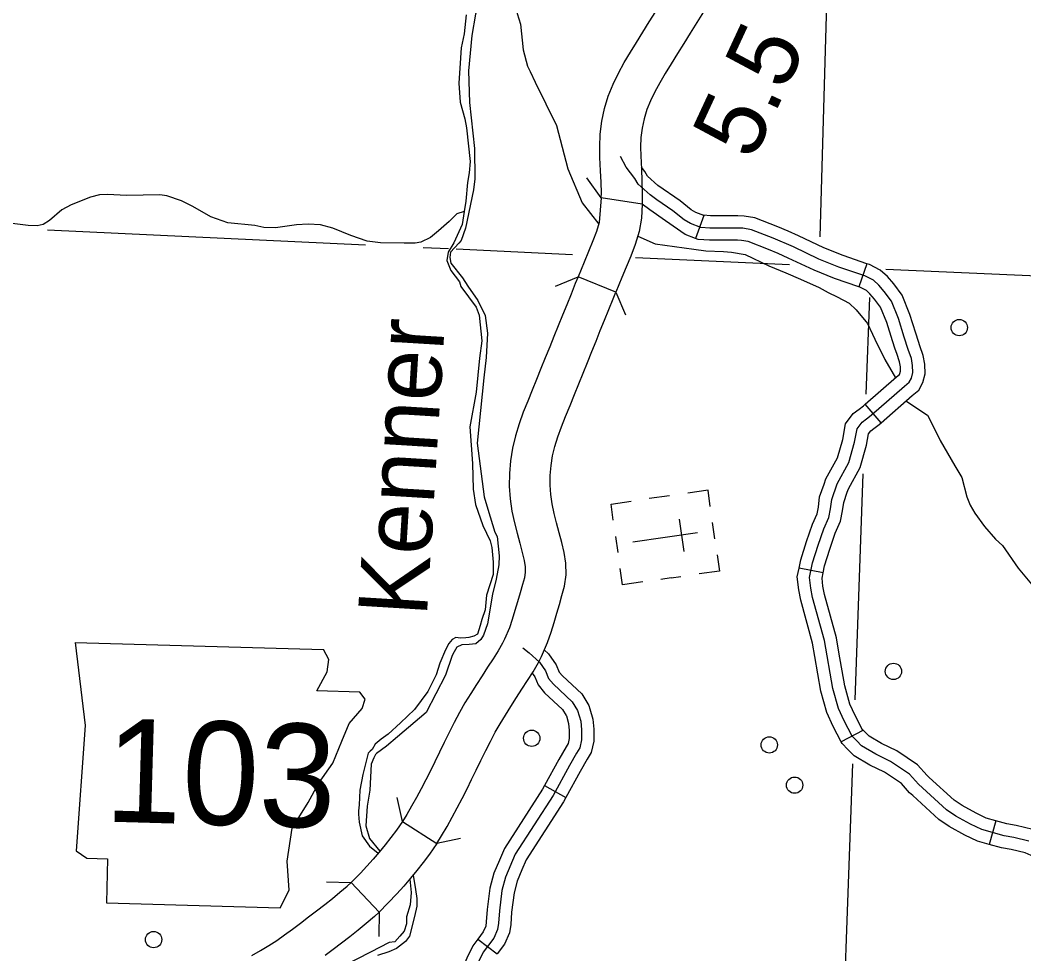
# Model space of a CAD drawing. Extents: x 653372 to 905732, y 627442 to 787275.
# Drawn here: x 891815 to 897938, y 666290 to 671988 of the extents above; entities that cross this region are included whole.
import ezdxf

# ---------------------------------------------------------------- set-up
doc = ezdxf.new("R2010")
doc.units = 0
for name, color, linetype in [('Level 11', 7, 'Continuous'), ('Level 21', 7, 'Continuous'), ('Level 35', 7, 'Continuous'), ('Level 37', 7, 'Continuous'), ('Level 4', 7, 'Continuous'), ('Level 45', 7, 'Continuous'), ('Level 48', 7, 'Continuous'), ('Level 5', 7, 'Continuous'), ('Level 56', 7, 'Continuous'), ('Level 57', 7, 'Continuous')]:
    doc.layers.add(name, color=color, linetype=linetype)

msp = doc.modelspace()

# ---------------------------------------------------------------- linework, layer by layer
at = {"layer": 'Level 11'}
for points in [[(895609.1, 670864.2), (895358.7, 670903.9), (895360.2, 670932.1), (895358.6, 671000), (895356, 671068.7), (895352, 671150.5), (895350.7, 671214.3), (895353.7, 671292.1), (895363.6, 671371), (895380.1, 671448), (895402.4, 671523.4), (895431.4, 671596.2), (895464.5, 671664.6), (895500.4, 671729.5), (895537.8, 671791.5), (895575.1, 671852.2), (895612.9, 671913.7), (895651.6, 671976.7), (895691.6, 672041), (895732, 672105.4), (895772.3, 672170.1), (895812.7, 672235.3), (895853.1, 672300.8), (895893.2, 672365.8)], [(896105.2, 672235.3), (896064.9, 672170), (896024.4, 672104.4), (895983.8, 672038.8), (895943.1, 671973.5), (895902.7, 671909.1), (895863.3, 671845.8), (895825, 671783.4), (895787.1, 671721.8), (895750.4, 671662.1), (895716, 671605), (895685.6, 671549.9), (895659.3, 671495.8), (895637.9, 671442), (895621.5, 671386.5), (895609.3, 671329.4), (895602.1, 671271.8), (895599.7, 671211.9), (895600.8, 671159.1), (895604.7, 671079.4), (895607.4, 671007.6), (895609.2, 670935), (895609.1, 670864.2)], [(895358.7, 670903.9), (895347.2, 670753.8), (895331.2, 670699.1), (895308.6, 670640.5), (895281.8, 670576.9), (895254.7, 670510.9), (895218.6, 670422.3)], [(895609.1, 670864.2), (895604.3, 670779.5), (895590.1, 670697.5), (895567.2, 670619.2), (895539.4, 670547.3), (895511.7, 670481.3), (895485.1, 670416.7), (895449, 670328.1)], [(895449, 670328.1), (895218.6, 670422.3), (895201.5, 670380.6), (895175.2, 670315.8), (895149.1, 670251.5), (895123.1, 670187.1), (895097.2, 670122.6), (895071.4, 670058.2), (895045.3, 669993.6), (895018.4, 669928.2), (894991.7, 669861.9), (894965.2, 669796), (894938.5, 669730), (894911.5, 669663.7), (894884.3, 669596), (894858.2, 669525.3), (894835.8, 669451.6), (894818.4, 669376.2), (894806.3, 669299.6), (894799.6, 669222.2), (894798.6, 669144), (894804, 669066.6), (894814.7, 668991.2), (894830.1, 668920.9), (894846.6, 668856.9), (894862.4, 668797), (894877.3, 668740.3), (894889.3, 668690.9), (894895.6, 668651.6), (894896.2, 668619), (894891.3, 668585.7), (894880, 668543.5), (894865.3, 668492.9), (894849.6, 668439.4), (894833.3, 668384.7), (894816.6, 668330.4), (894799.8, 668280.8), (894769.4, 668211.7), (894756.9, 668186.9), (894730.1, 668140.2), (894699.8, 668091.7), (894666.7, 668040.4), (894632.9, 667987.2), (894599, 667933.6), (894564.3, 667879.3), (894528.6, 667821.4), (894495.2, 667762.4), (894462.7, 667701.8), (894432.4, 667641.4), (894402.2, 667580.3), (894373.4, 667520.9), (894344.8, 667462.5), (894318.1, 667407.2), (894290.6, 667352.3), (894262.3, 667298.3), (894233, 667244.4), (894203.1, 667190.8), (894173.5, 667140.1), (894146.5, 667098), (894356, 666963.6)], [(894356, 666963.6), (894386, 667010.3), (894419.2, 667067.4), (894451.1, 667124.2), (894481.9, 667181.2), (894512.1, 667238.7), (894541.4, 667297.3), (894568.7, 667353.7), (894597.1, 667411.9), (894625.8, 667470.8), (894655.2, 667530.5), (894683.7, 667587.2), (894713.2, 667642.4), (894742.8, 667694.7), (894775.1, 667746.9), (894809, 667800.1), (894843.1, 667853.8), (894876.3, 667906.1), (894909.9, 667958.3), (894943.7, 668012.2), (894976.1, 668068.9), (894994.6, 668105.5), (895031.9, 668190.5), (895053.5, 668253.7), (895071.6, 668312.7), (895088.3, 668369), (895104.2, 668423.1), (895119.7, 668476.4), (895135.5, 668535.1), (895145.5, 668603), (895144.2, 668673.8), (895133.4, 668740.2), (895118.6, 668801.3), (895103.1, 668860.4), (895087.4, 668919.6), (895072.3, 668978.5), (895059.8, 669035.5), (895051.7, 669092.7), (895047.7, 669151), (895048.4, 669209.9), (895053.5, 669269.4), (895062.9, 669328.7), (895076.4, 669387.3), (895094.3, 669446), (895116.6, 669506.4), (895142.3, 669570.3), (895169.1, 669636.4), (895196.1, 669702.9), (895222.7, 669769.1), (895249, 669834.4), (895275.7, 669899.6), (895302.3, 669965.2), (895328.2, 670029.9), (895354, 670094.1), (895379.9, 670158.1), (895405.8, 670222.1), (895432, 670286.6), (895449, 670328.1)], [(894146.5, 667098), (894110.3, 667045.3), (894076.8, 667000.5), (894041.1, 666955.8), (894004.6, 666911.1), (893967.6, 666867.6), (893929.7, 666825), (893890.6, 666783.3), (893833.9, 666727)], [(894356, 666963.6), (894312.3, 666899.7), (894273.7, 666848.2), (894234.8, 666799.5), (894195.9, 666751.8), (894155.5, 666704.2), (894113.5, 666657), (894004.7, 666546)], [(893624, 666553.8), (893673.1, 666591.4), (893720.5, 666628.7), (893766.1, 666666.1), (893809.3, 666703.8), (893833.9, 666727), (894004.7, 666546)], [(893229.2, 666281.2), (893281.6, 666312), (893332.8, 666342.4), (893381, 666373.1), (893428.3, 666406.1), (893476.3, 666441.2), (893524.9, 666478.1), (893574.4, 666515.8), (893624, 666553.8)], [(894004.7, 666546), (893976.7, 666519.5), (893926.9, 666476), (893876.4, 666434.6), (893825.7, 666394.8), (893775.4, 666356.2)], [(893775.4, 666356.2), (893725.5, 666318), (893675.5, 666279.9)]]:
    msp.add_lwpolyline(points, dxfattribs=at)
at = {"layer": 'Level 21'}
for p, q in [((892151.3, 668191), (892212.6, 667683.7)), ((893698.7, 668087.5), (893665.5, 668146.7)), ((893688.1, 668011.9), (893698.7, 668087.5)), ((893625.8, 667895.8), (893688.1, 668011.9)), ((893886.8, 667888.3), (893625.8, 667895.8)), ((893919.2, 667845.2), (893886.8, 667888.3)), ((893900.7, 667786.7), (893919.2, 667845.2)), ((893822.3, 667696.3), (893900.7, 667786.7)), ((892212.6, 667683.7), (892156.8, 666918.5)), ((893777, 667588.1), (893822.3, 667696.3)), ((893722.6, 667454.8), (893777, 667588.1)), ((893634.8, 667331), (893722.6, 667454.8)), ((893572.5, 667214.8), (893634.8, 667331)), ((893475.3, 667057.5), (893572.5, 667214.8)), ((893444.2, 666856.2), (893475.3, 667057.5)), ((892156.8, 666918.5), (892223, 666874.5)), ((892223, 666874.5), (892349.3, 666870.8)), ((892349.3, 666870.8), (892341.5, 666601.4)), ((893456, 666678.9), (893444.2, 666856.2)), ((893402.3, 666570.9), (893456, 666678.9)), ((892341.5, 666601.4), (893402.3, 666570.9))]:
    msp.add_line(p, q, dxfattribs=at)
msp.add_lwpolyline([(892151.3, 668191), (893665.5, 668146.7)], dxfattribs=at)
at = {"layer": 'Level 35'}
for points in [[(894793.9, 672398.8), (894831.4, 672287.8), (894853.2, 672199.9), (894853.6, 672153.1), (894841.5, 672056.7), (894846.1, 672028.7), (894867.3, 671963.7), (894884.3, 671806.2), (894909.3, 671706.8), (894925.9, 671673.7), (894956.5, 671610.3), (895086, 671345.8), (895155.1, 671080.7), (895244.3, 670872.2), (895344.3, 670743.7)], [(894643.5, 672195.4), (894627.2, 672143), (894614.7, 672093.4), (894591.9, 672023.9), (894570.6, 671894), (894550.8, 671678.8), (894556.8, 671485.2), (894586.8, 671204.7), (894589.3, 671019.7), (894581.5, 670951.7), (894531.9, 670717.9), (894504.5, 670642.7), (894490.4, 670627.5), (894440.2, 670572.5), (894437, 670538.7), (894442.5, 670504.9), (894512.5, 670416.4), (894545.1, 670363.6), (894606.8, 670276.2), (894650.7, 670185.4), (894666.4, 670077.9), (894658.3, 669928.4)], [(894535.3, 672019.4), (894524.2, 671905.1), (894506.2, 671818), (894496.8, 671694), (894490.2, 671602.6), (894498.6, 671487.5), (894527.8, 671385.9), (894536.9, 671329.9), (894560.8, 671125.9), (894553.3, 671055.7), (894543.9, 670997.6), (894534.7, 670883), (894523.2, 670821), (894512.3, 670740.7), (894460.1, 670628.9), (894426.6, 670572.9), (894417.3, 670520.6), (894442.8, 670459.5), (894495.3, 670390.6), (894504.2, 670362.9), (894597.8, 670235.6), (894615.5, 670187.1), (894631.3, 670030.2), (894617.1, 669925.8)], [(894523.2, 670821), (894478, 670806.7), (894431.9, 670759.4), (894368, 670702.8), (894318.2, 670661.4), (894259, 670633.9), (894225.7, 670627), (894157, 670626.8), (894012.5, 670629.7), (893932.9, 670639.6), (893832.6, 670673.8), (893722.5, 670718), (893648, 670737.9), (893571.3, 670743.8), (893501.4, 670738.8), (893372.6, 670719.5), (893301.9, 670723.4), (893246.2, 670734.1), (893081.9, 670751.1), (892977.7, 670788.3), (892867.8, 670851.4), (892799.4, 670885.2), (892711.1, 670915.2), (892667.3, 670921.7), (892464.8, 670917.3), (892347.3, 670924.8), (892299.4, 670922.4), (892244.4, 670907.2), (892126.2, 670860.9), (892070, 670830.8), (891994.4, 670765.1), (891956.3, 670741.7), (891919.3, 670733.2), (891864.5, 670734.9), (891717.2, 670753.7)], [(895581.9, 670669.6), (895688.9, 670622.4), (895923.6, 670589.4), (895997.1, 670580), (896105.5, 670576.6), (896155, 670571.5), (896236.9, 670557.9), (896382.6, 670488.3), (896486.2, 670446), (896574.8, 670407.9), (896689.3, 670355.9), (896744.6, 670326.3), (896798.1, 670300.4), (896870.8, 670259.9), (896913.6, 670220.4), (896983, 670136), (897028.9, 670041.1), (897089.1, 669916.8), (897153.5, 669805.3)], [(894658.3, 669928.4), (894643.6, 669805.3), (894603.2, 669407.3), (894646.3, 669078.9), (894667.8, 669004.5), (894710.2, 668864.5), (894725.5, 668836.5), (894737.1, 668718.7), (894734.6, 668665.2), (894718.5, 668577), (894696.4, 668486.2), (894665.4, 668303.9), (894641.5, 668234.6), (894624.7, 668208.7), (894594.7, 668181.3), (894554.7, 668177.6), (894508.9, 668176), (894479.3, 668162.2), (894462, 668133.5)], [(894617.1, 669925.8), (894596.1, 669716.9), (894557.4, 669507.2), (894574.3, 669283.5), (894579.5, 669125.6), (894592.4, 669033.4), (894636.6, 668903.3), (894682.6, 668811), (894691.9, 668770.6), (894701, 668680.7), (894699.8, 668605.8)], [(897216.9, 669664.7), (897349.1, 669578.3), (897405.6, 669466.2), (897426, 669423.1), (897516.8, 669268.5), (897558.8, 669196.3), (897589.2, 669078.4), (897610.5, 669027.4), (897637.9, 668979.2)], [(897637.9, 668979.2), (897697.7, 668897.8), (897763.5, 668821.3), (897805.9, 668782.9), (897902.9, 668644.3), (898035.5, 668484.3)], [(894699.8, 668605.8), (894660.2, 668479.4), (894650.8, 668390.1), (894631.1, 668331.2), (894622.2, 668293.5), (894605.7, 668240.3), (894583.1, 668229.3), (894551.3, 668220.8), (894533.7, 668219.1), (894501.3, 668217.1), (894472.2, 668219.9), (894451.4, 668207.8), (894430.4, 668185.1), (894409.7, 668144.8), (894375.3, 668064.9), (894351.9, 667993.6), (894302.2, 667891.1), (894219.7, 667782.5), (894135.5, 667700.6), (894059.7, 667631.4), (894018.4, 667599.8), (893981.3, 667569.2), (893962.8, 667538.2), (893949.6, 667526.9), (893938.8, 667515.4), (893932.2, 667491), (893905.7, 667384.1), (893886.6, 667288.6), (893882.9, 667200.9), (893879.8, 667163.9), (893880.1, 667142.4), (893882.2, 667095), (893901.6, 667011.7), (893946.5, 666946.8), (893999.4, 666904.9)], [(894462, 668133.5), (894449.6, 668111.9), (894410.3, 667992), (894291.6, 667763.8), (894116.6, 667614.5), (894050.6, 667557.8), (893989.1, 667513.9), (893983, 667507.1), (893971.9, 667487.5), (893955.8, 667448.8), (893947.5, 667290.4), (893933, 667192.4), (893922.9, 667071.9), (893945.9, 666993.6), (894010.1, 666917.7)], [(894192, 666747.1), (894201.3, 666665.6), (894194, 666588.8), (894172.9, 666516.3), (894172.5, 666474.1), (894157.3, 666429.1), (894131.3, 666398.2), (894101, 666364.9), (894065.2, 666360.1), (893952.4, 666301.6), (893869.2, 666257.8), (893785.7, 666217.4), (893764.2, 666218.7), (893696, 666197.6), (893624.5, 666160.9), (893558.7, 666113.7), (893502.5, 666069.3), (893388.2, 665968.5), (893330.6, 665860.1), (893290.1, 665820.2), (893269.4, 665789.8), (893269.6, 665774.6), (893281.9, 665764.4)], [(894212, 666771.5), (894225.8, 666682.8), (894235.2, 666628.2), (894235.8, 666582.4), (894220.5, 666517.7), (894189.4, 666398.9), (894164.9, 666365.2), (894111.9, 666324.1), (894065, 666302.6), (893995.7, 666281.3)]]:
    msp.add_lwpolyline(points, dxfattribs=at)
at = {"layer": 'Level 37'}
for points in [[(895358.7, 670903.9), (895270.9, 671024.7)], [(895604.5, 670864.9), (895604.5, 670864.9)], [(895080.9, 670364.4), (895218.6, 670422.3)], [(895449, 670328.1), (895506.9, 670190.4)], [(894146.5, 667098), (894114.6, 667243.9)], [(894501.9, 666995.4), (894356, 666963.6)], [(893683.8, 666729.4), (893833.2, 666726.3)], [(894005.5, 666546.7), (894002.4, 666397.3)]]:
    msp.add_lwpolyline(points, dxfattribs=at)
at = {"layer": 'Level 4'}
for points in [[(891982.3, 670707.8), (893922, 670617.3)], [(894274.4, 670600.8), (894427.3, 670593.7)], [(894474.3, 670591.5), (895184.4, 670558.3)], [(895568, 670540.4), (896507.3, 670496.5)], [(897094.7, 670469.3), (901944.9, 670254.7), (902237.7, 670241.8), (905732, 670157.8)]]:
    msp.add_lwpolyline(points, dxfattribs=at)
at = {"layer": 'Level 45'}
for p, q in [((895986.1, 670796), (895934.1, 670656)), ((896979, 670501.4), (896930.5, 670360.1)), ((897067.7, 669531.7), (896969.3, 669644.1)), ((896712.6, 668615), (896566.2, 668644.8)), ((896956, 667654), (896823.8, 667584.6)), ((895013.6, 667317.2), (895144.3, 667245)), ((897766.2, 667102.2), (897725.4, 666958.6)), ((894606.3, 666380.2), (894725.5, 666290.2))]:
    msp.add_line(p, q, dxfattribs=at)
for points in [[(897293.6, 667326.9), (897239.5, 667386.4), (897124, 667464.4), (897034.1, 667508.4), (896947.8, 667559), (896918, 667589.7), (896890.6, 667618), (896841.3, 667711.7), (896805.8, 667788.2), (896772.4, 667910.1), (896720.6, 668203.2), (896649.1, 668465.9), (896637.9, 668522.9), (896630.6, 668587), (896648.9, 668676.6), (896682, 668784), (896717.5, 668884.8), (896747.5, 668953.1), (896758.1, 669005.1), (896765, 669062.3), (896798.5, 669159.3), (896870, 669287.8), (896904.9, 669412.1), (896920.3, 669493.9), (896950.2, 669534.8), (896978.2, 669554.9), (897006.2, 669577.1), (897208.3, 669754.1), (897237.7, 669778), (897251.5, 669803.7), (897260.3, 669837.4), (897258.9, 669880.6), (897251, 669922.6), (897232.3, 669977.8), (897207.1, 670054.3), (897171.7, 670167.6), (897129, 670273.2), (897085.1, 670331.9), (897052.3, 670370.7), (897019.2, 670400.4), (896966.4, 670426.7), (896808.8, 670480.9), (896687.5, 670530.2), (896531.2, 670604), (896407.8, 670658.4), (896276, 670708.7), (896222.6, 670718.1), (896192.2, 670719.2), (896067.7, 670719.2), (896022.4, 670719), (895966.7, 670723.5), (895904, 670746.8), (895866.4, 670769.3), (895796.8, 670824.3), (895698.5, 670891.4), (895657.8, 670921.2), (895585.4, 670987.9), (895563.5, 671020.9), (895512.4, 671090), (895476.4, 671154.8)], [(895986.1, 670796), (895936.5, 670814.4), (895908.9, 670830.9), (895841, 670884.5), (895705.3, 670979), (895642.6, 671036.7), (895624.7, 671063.8), (895604.3, 671091.4)], [(895934.1, 670656), (895871.5, 670679.2), (895752.5, 670764.1), (895655.3, 670830.4), (895609.3, 670864.2)], [(896499.4, 670699.6), (896436.2, 670727.5), (896295.9, 670781), (896230.4, 670792.6), (896193.5, 670793.8), (896067.6, 670793.9), (896025.2, 670793.7), (895983, 670797.1), (895986.1, 670796)], [(896439.2, 670562.9), (896379.4, 670589.3), (896256, 670636.4), (896214.8, 670643.7), (896190.9, 670644.5), (896067.8, 670644.5), (896019.5, 670644.4), (895950.4, 670649.9), (895934.1, 670656)], [(896979, 670501.4), (896835.1, 670550.8), (896717.6, 670598.6), (896562.2, 670672), (896499.4, 670699.6)], [(896930.5, 670360.1), (896782.6, 670410.9), (896657.5, 670461.8), (896500.2, 670536.1), (896439.2, 670562.9)], [(897294.7, 670027.1), (897278.2, 670077.1), (897242, 670192.7), (897194.6, 670310.2), (897143.5, 670378.5), (897106, 670422.9), (897061.6, 670462.7), (896995.4, 670495.8), (896979, 670501.4)], [(897152.9, 669980.4), (897136, 670031.4), (897101.3, 670142.4), (897063.4, 670236.3), (897026.6, 670285.4), (896998.5, 670318.6), (896976.8, 670338.1), (896937.5, 670357.7), (896930.5, 670360.1)], [(897067.7, 669531.7), (897256.5, 669697), (897296.4, 669729.6), (897321.5, 669776.3), (897335.3, 669829), (897333.4, 669888.7), (897323.4, 669941.5), (897303.2, 670001.4), (897294.7, 670027.1)], [(896969.3, 669644.1), (897160.1, 669811.1), (897178.9, 669826.5), (897181.5, 669831.2), (897185.3, 669845.8), (897184.4, 669872.4), (897178.6, 669903.6), (897161.5, 669954.2), (897152.9, 669980.4)], [(896718.4, 669156.2), (896730, 669189.8), (896800.5, 669316.4), (896832.1, 669429.1), (896850, 669524.3), (896896.9, 669588.5), (896933.2, 669614.5), (896958.4, 669634.5), (896969.3, 669644.1)], [(896859.6, 669107.4), (896866.9, 669128.7), (896939.5, 669259.1), (896977.7, 669395.1), (896990.6, 669463.5), (897003.4, 669481.1), (897023.1, 669495.3), (897054, 669519.7), (897067.7, 669531.7)], [(896566.2, 668644.8), (896576.4, 668695.1), (896611.1, 668807.4), (896648, 668912.3), (896675.9, 668975.9), (896684.4, 669017), (896691.8, 669079.1), (896718.4, 669156.2)], [(896712.6, 668615), (896721.3, 668658.1), (896752.9, 668760.6), (896787, 668857.3), (896819.1, 668930.4), (896831.9, 668993.1), (896838.2, 669045.5), (896859.6, 669107.4)], [(896662.2, 668104.5), (896647.7, 668186.8), (896576.3, 668448.9), (896564.1, 668511.5), (896555.1, 668590.3), (896566.2, 668644.8)], [(896809.3, 668130.4), (896793.6, 668219.5), (896721.9, 668483), (896711.8, 668534.3), (896706.2, 668583.7), (896712.6, 668615)], [(894882, 668158.6), (894920.1, 668128.3), (894982.2, 668071.1), (895019.5, 668017.5), (895038.6, 667971.2), (895068.7, 667935.3), (895182.4, 667828.8), (895215, 667776.2), (895234.5, 667709.5), (895238.8, 667657.6), (895239, 667596.4), (895228.6, 667546.8), (895209.5, 667516), (895166.7, 667440.2), (895065.8, 667257.2), (894835.1, 666898.9), (894775.5, 666757.9), (894754.3, 666677.7), (894739, 666553.5), (894733, 666478.2), (894727.9, 666439), (894705, 666387.1), (894640.3, 666301.3), (894607.2, 666234.1)], [(895012, 668145.1), (895038.8, 668120.5), (895085.5, 668053.5), (895103.3, 668010.3), (895123.1, 667986.7), (895240.7, 667876.5), (895283.8, 667806.9), (895290.2, 667784.9)], [(896823.8, 667584.6), (896774.4, 667678.6), (896735.4, 667762.4), (896699.4, 667893.7), (896662.2, 668104.5)], [(896956, 667654), (896908.3, 667744.9), (896876.1, 667814), (896845.3, 667926.5), (896809.3, 668130.4)], [(894938.5, 668003.2), (894953.6, 667981.5), (894974, 667932), (895014.4, 667883.8), (895124.2, 667781), (895146.1, 667745.6), (895146.9, 667743.1)], [(895290.2, 667784.9), (895308.2, 667723.2), (895313.5, 667660.8), (895313.7, 667588.8), (895299, 667518.6), (895273.8, 667477.9), (895231.9, 667403.8), (895144.3, 667245)], [(895146.9, 667743.1), (895160.7, 667695.8), (895164.1, 667654.3), (895164.3, 667604), (895158.2, 667574.9), (895145.2, 667554), (895101.5, 667476.6), (895013.6, 667317.2)], [(897360.4, 667367), (897346.5, 667379.7), (897288.7, 667443.3), (897161.5, 667529.2), (897069.4, 667574.2), (896994.3, 667618.3), (896971.6, 667641.6), (896951.7, 667662.2), (896956, 667654)], [(897259.5, 667256.8), (897240.6, 667274.1), (897190.2, 667329.5), (897086.5, 667399.6), (896998.7, 667442.6), (896901.3, 667499.7), (896864.3, 667537.7), (896829.4, 667573.8), (896823.8, 667584.6)], [(897766.2, 667102.2), (897707.5, 667118.9), (897645.6, 667148.3), (897560.5, 667195.1), (897512, 667228.1), (897360.4, 667367)], [(895013.6, 667317.2), (895001.6, 667295.5), (894768.8, 666933.9), (894738.1, 666861.3)], [(897968, 666977.5), (897875.4, 667001.1), (897816.6, 667010.3), (897681.1, 667048.7), (897611.5, 667081.8), (897521.5, 667131.3), (897465.6, 667169.4), (897293.6, 667326.9)], [(895144.3, 667245), (895129.9, 667218.9), (894901.3, 666863.9), (894875.7, 666803.3)], [(897725.4, 666958.6), (897654.7, 666978.6), (897577.5, 667015.3), (897482.4, 667067.6), (897419.1, 667110.7), (897259.5, 667256.8)], [(898266.2, 666895.5), (898225, 666921.3), (898164, 666960.3), (898045.9, 667026.1), (897991.6, 667048.5), (897890.4, 667074.4), (897832.6, 667083.4), (897766.2, 667102.2)], [(898186.8, 666769), (898145.1, 666795.1), (898087.4, 666832), (897980.8, 666891.4), (897944.4, 666906.4), (897860.3, 666927.9), (897800.6, 666937.2), (897725.4, 666958.6)], [(894738.1, 666861.3), (894704.7, 666782.1), (894680.8, 666691.9), (894664.7, 666561.1), (894658.7, 666485.9), (894655.2, 666459.2), (894640.2, 666425.1), (894606.3, 666380.2)], [(894875.7, 666803.3), (894846.4, 666733.7), (894827.8, 666663.5), (894813.3, 666546), (894807.3, 666470.4), (894800.6, 666418.7), (894769.9, 666349), (894725.5, 666290.2)], [(894606.3, 666380.2), (894576.4, 666340.6), (894539, 666264.6), (894510.2, 666193.2), (894486, 666125.1), (894476, 666057.7), (894473.1, 665997), (894479.5, 665927.3), (894488.6, 665829.1)]]:
    msp.add_lwpolyline(points, dxfattribs=at)
at = {"layer": 'Level 5'}
for points in [[(896761.3, 673086), (896692.2, 670665.5)], [(896994.8, 670294.7), (896973.5, 669705)], [(896955.9, 669220.1), (896906, 667841.5)], [(896891.8, 667449.6), (896808.4, 665143.9)]]:
    msp.add_lwpolyline(points, dxfattribs=at)
at = {"layer": 'Level 56'}
for centre in [(897543.1, 670111.8), (897141.8, 668014.1), (894935.5, 667606.1), (896384.8, 667565.6), (896539, 667319.9), (892629.6, 666377.4)]:
    msp.add_circle(centre, 49.8, dxfattribs=at)
at = {"layer": 'Level 57'}
for p, q in [((895775.8, 669086), (895652.6, 669068.5)), ((895834.7, 668943.5), (895862.8, 668745.5)), ((896052.9, 668823.1), (896038.9, 668921.7)), ((895447.4, 668837.7), (895461.4, 668739.1)), ((895947.2, 668858.9), (895552.9, 668802.9)), ((895750.1, 668830.9), (895750.1, 668830.9)), ((895750.1, 668830.9), (895750.1, 668830.9)), ((895785.1, 668584.5), (895722.6, 668575.6)), ((895785.1, 668584.5), (895845.8, 668593.1))]:
    msp.add_line(p, q, dxfattribs=at)
for points in [[(896024.8, 669020.8), (896010.8, 669119.4), (895887.6, 669101.9)], [(895433.3, 668936.8), (895419.3, 669035.4), (895542.6, 669052.9)], [(896066.8, 668725.1), (896080.8, 668626.5), (895957.6, 668609)], [(895612.6, 668560), (895489.3, 668542.5), (895475.3, 668641)]]:
    msp.add_lwpolyline(points, dxfattribs=at)

# ---------------------------------------------------------------- texts
at = {"layer": 'Level 21'}
msp.add_text('103', height=630.86, rotation=358.35182, dxfattribs=at).set_placement((892326.6, 667098.1))
at = {"layer": 'Level 35'}
msp.add_text('Kenner', height=420.58, rotation=86.48583, dxfattribs=at).set_placement((894295.5, 668343.2))
at = {"layer": 'Level 48'}
msp.add_text('5.5', height=420.58, rotation=65.11, dxfattribs=at).set_placement((896282.8, 671121.5))

doc.saveas('drawing.dxf')
